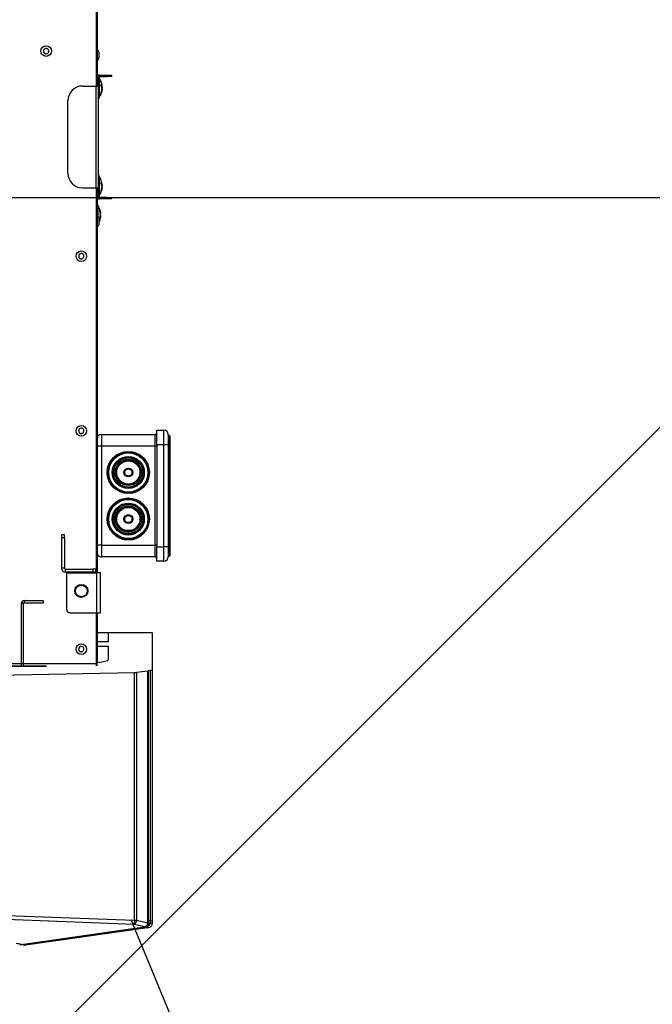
# Model space of a CAD drawing. Header units: millimetres. Extents: x -604189 to 881711, y -381903 to -7297.
# Tile 984 of 1056: x -545579 to -545145, y -161007 to -160330. Entities that reach past the tile are written whole.
import ezdxf

# ---------------------------------------------------------------- set-up
doc = ezdxf.new("R2010")
doc.units = ezdxf.units.MM
doc.header["$LTSCALE"] = 100
doc.linetypes.add('ACAD_ISO04W100', pattern=[30.5, 24, -3, 0.5, -3])
doc.layers.get('Defpoints').update_dxf_attribs({"color": 30})
for name, color, linetype in [('Flowair', 1, 'Continuous'), ('Flowair_opisy', 1, 'Continuous'), ('OPIS', 7, 'Continuous')]:
    doc.layers.add(name, color=color, linetype=linetype)
doc.layers.add('strop osie', color=80, linetype='ACAD_ISO04W100', lineweight=5)
doc.styles.get("Standard").update_dxf_attribs({"font": 'romans.shx', "width": 0.5})
doc.dimstyles.new('1 50', dxfattribs={"dimtxt": 150, "dimasz": 80, "dimexe": 1, "dimexo": 1, "dimgap": 20, "dimtad": 1, "dimdec": 0, "dimlfac": 0.1, "dimtxsty": 'Standard', "dimblk": 'ARCHTICK', "dimcen": 200, "dimclrd": 2, "dimadec": 1, "dimazin": 0, "dimtfac": 1, "dimtdec": 0, "dimtmove": 0, "dimatfit": 3, "dimldrblk": 'ARCHTICK', "dimfxl": 120, "dimfxlon": 1, "dimtfill": 1, "dimarcsym": 0})

# ---------------------------------------------------------------- blocks, each defined once
blk = doc.blocks.new('_ArchTick')
at = {"layer": 'strop osie', "color": 0, "const_width": 0.15}
blk.add_lwpolyline([(-0.5, -0.5), (0.5, 0.5)], dxfattribs=at)
blk = doc.blocks.new('*D3270')
at = {"layer": 'Defpoints', "color": 0, "linetype": 'ByBlock', "lineweight": 5, "transparency": 16777216}
for p in [(-536398.94, -160500.31), (-535687.5, -160500.31), (-551668.94, -168350.3)]:
    blk.add_point(p, dxfattribs=at)
at = {"layer": 'OPIS', "color": 0, "linetype": 'Continuous', "lineweight": -2, "transparency": 16777216}
for p, q in [((-535747.5, -160500.31), (-535686.5, -160500.31)), ((-535747.5, -168350.3), (-535686.5, -168350.3))]:
    blk.add_line(p, q, dxfattribs=at)
at = {"layer": 'OPIS', "color": 2, "lineweight": -2, "transparency": 16777216}
blk.add_line((-535687.5, -168350.3), (-535687.5, -160500.31), dxfattribs=at)
at = {"layer": 'OPIS', "color": 2, "linetype": 'ByBlock', "lineweight": -2, "transparency": 16777216, "xscale": 80, "yscale": 80, "zscale": 80}
for p, rotation in [((-535687.5, -160500.31), 90), ((-535687.5, -168350.3), 270)]:
    blk.add_blockref('_ArchTick', p, dxfattribs=dict(at, rotation=rotation))
at = {"layer": 'OPIS', "color": 0, "linetype": 'ByBlock', "lineweight": 13, "transparency": 16777216, "insert": (-535782.5, -164425.31), "char_height": 150, "attachment_point": 5, "rotation": 90, "bg_fill": 3, "box_fill_scale": 1.1, "bg_fill_color": 256, "bg_fill_true_color": 13158600, "bg_fill_transparency": 0}
blk.add_mtext('785', dxfattribs=at)
blk = doc.blocks.new('*D3281')
at = {"layer": 'Defpoints', "color": 0, "linetype": 'ByBlock', "lineweight": 5, "transparency": 16777216}
for p in [(-552118.94, -159745.28), (-535687.5, -164715.31), (-535410.16, -164715.31)]:
    blk.add_point(p, dxfattribs=at)
at = {"layer": 'OPIS', "color": 0, "linetype": 'Continuous', "lineweight": -2, "transparency": 16777216}
for p, q in [((-535470.16, -159745.28), (-535409.16, -159745.28)), ((-535470.16, -164715.31), (-535409.16, -164715.31))]:
    blk.add_line(p, q, dxfattribs=at)
at = {"layer": 'OPIS', "color": 2, "lineweight": -2, "transparency": 16777216}
blk.add_line((-535410.16, -159745.28), (-535410.16, -164715.31), dxfattribs=at)
at = {"layer": 'OPIS', "color": 2, "linetype": 'ByBlock', "lineweight": -2, "transparency": 16777216, "xscale": 80, "yscale": 80, "zscale": 80}
for p, rotation in [((-535410.16, -159745.28), 90), ((-535410.16, -164715.31), 270)]:
    blk.add_blockref('_ArchTick', p, dxfattribs=dict(at, rotation=rotation))
at = {"layer": 'OPIS', "color": 0, "linetype": 'ByBlock', "lineweight": 13, "transparency": 16777216, "insert": (-535505.16, -162230.3), "char_height": 150, "attachment_point": 5, "rotation": 90, "bg_fill": 3, "box_fill_scale": 1.1, "bg_fill_color": 256, "bg_fill_true_color": 13158600, "bg_fill_transparency": 0}
blk.add_mtext('497', dxfattribs=at)
blk = doc.blocks.new('*D3283')
at = {"layer": 'Defpoints', "color": 0, "linetype": 'ByBlock', "lineweight": 5, "transparency": 16777216}
for p in [(-549860.21, -159420.3), (-548544.07, -179490.3), (-536848.94, -179490.3)]:
    blk.add_point(p, dxfattribs=at)
at = {"layer": 'OPIS', "color": 0, "linetype": 'Continuous', "lineweight": -2, "transparency": 16777216}
for p, q in [((-548604.07, -159420.3), (-548543.07, -159420.3)), ((-548484.07, -179490.3), (-548545.07, -179490.3))]:
    blk.add_line(p, q, dxfattribs=at)
at = {"layer": 'OPIS', "color": 2, "lineweight": -2, "transparency": 16777216}
blk.add_line((-548544.07, -159420.3), (-548544.07, -179490.3), dxfattribs=at)
at = {"layer": 'OPIS', "color": 2, "linetype": 'ByBlock', "lineweight": -2, "transparency": 16777216, "xscale": 80, "yscale": 80, "zscale": 80}
for p, rotation in [((-548544.07, -159420.3), 90), ((-548544.07, -179490.3), 270)]:
    blk.add_blockref('_ArchTick', p, dxfattribs=dict(at, rotation=rotation))
at = {"layer": 'OPIS', "color": 0, "linetype": 'ByBlock', "lineweight": 13, "transparency": 16777216, "insert": (-548639.07, -169455.3), "char_height": 150, "attachment_point": 5, "rotation": 90, "bg_fill": 3, "box_fill_scale": 1.1, "bg_fill_color": 256, "bg_fill_true_color": 13158600, "bg_fill_transparency": 0}
blk.add_mtext('2007', dxfattribs=at)
blk = doc.blocks.new('*D3315')
at = {"layer": 'Defpoints', "color": 0, "linetype": 'ByBlock', "lineweight": 5, "transparency": 16777216}
for p in [(-551668.94, -159870.3), (-536848.94, -159870.3), (-536848.94, -160452.01)]:
    blk.add_point(p, dxfattribs=at)
at = {"layer": 'OPIS', "color": 0, "linetype": 'Continuous', "lineweight": -2, "transparency": 16777216}
for p, q in [((-551668.94, -160392.01), (-551668.94, -160453.01)), ((-536848.94, -160392.01), (-536848.94, -160453.01))]:
    blk.add_line(p, q, dxfattribs=at)
at = {"layer": 'OPIS', "color": 2, "lineweight": -2, "transparency": 16777216}
blk.add_line((-551668.94, -160452.01), (-536848.94, -160452.01), dxfattribs=at)
at = {"layer": 'OPIS', "color": 2, "linetype": 'ByBlock', "lineweight": -2, "transparency": 16777216, "xscale": 80, "yscale": 80, "zscale": 80, "rotation": 180}
blk.add_blockref('_ArchTick', (-551668.94, -160452.01), dxfattribs=at)
at = {"layer": 'OPIS', "color": 2, "linetype": 'ByBlock', "lineweight": -2, "transparency": 16777216, "xscale": 80, "yscale": 80, "zscale": 80}
blk.add_blockref('_ArchTick', (-536848.94, -160452.01), dxfattribs=at)
at = {"layer": 'OPIS', "color": 0, "linetype": 'ByBlock', "lineweight": 13, "transparency": 16777216, "insert": (-544258.94, -160357.01), "char_height": 150, "attachment_point": 5, "bg_fill": 3, "box_fill_scale": 1.1, "bg_fill_color": 256, "bg_fill_true_color": 13158600, "bg_fill_transparency": 0}
blk.add_mtext('1482', dxfattribs=at)
blk = doc.blocks.new('FB 100V z KM 10.2017')
at = {"layer": 'Flowair', "linetype": 'Continuous'}
for p, q in [((10274.67, 5056.98), (10274.67, 5059.48)), ((10279.67, 5059.48), (10274.67, 5059.48)), ((10276.17, 5060.98), (10279.67, 5060.98)), ((10276.42, 5061.23), (10276.42, 5060.98)), ((10281.5, 5061.23), (10276.42, 5061.23)), ((10276.67, 5061.48), (10281.36, 5061.48)), ((10279.67, 5060.98), (10279.67, 5059.48)), ((10279.67, 5060.98), (10314.67, 5060.98)), ((10279.67, 5059.48), (10279.67, 5056.98)), ((10314.67, 5059.48), (10279.67, 5059.48)), ((10281.38, 5061.47), (10281.36, 5061.48)), ((10281.36, 5061.48), (10283.74, 5061.48)), ((10281.41, 5061.46), (10281.38, 5061.47)), ((10281.43, 5061.43), (10281.41, 5061.46)), ((10281.46, 5061.4), (10281.43, 5061.43)), ((10281.47, 5061.37), (10281.46, 5061.4)), ((10281.49, 5061.32), (10281.47, 5061.37)), ((10281.49, 5061.28), (10281.49, 5061.32)), ((10281.5, 5061.23), (10281.49, 5061.28)), ((10281.5, 5060.98), (10281.5, 5061.23)), ((10283.74, 5061.23), (10281.5, 5061.23)), ((10283.74, 5061.48), (10283.74, 5061.23)), ((10283.74, 5061.48), (10310.6, 5061.48)), ((10283.74, 5061.23), (10283.74, 5060.98)), ((10310.6, 5061.23), (10283.74, 5061.23)), ((10310.6, 5061.48), (10310.6, 5061.23)), ((10310.6, 5061.48), (10312.99, 5061.48)), ((10310.6, 5060.98), (10310.6, 5061.23)), ((10312.85, 5061.23), (10310.6, 5061.23)), ((10312.86, 5061.32), (10312.85, 5061.28)), ((10312.85, 5061.28), (10312.85, 5061.23)), ((10312.85, 5061.23), (10312.85, 5060.98)), ((10317.92, 5061.23), (10312.85, 5061.23)), ((10312.87, 5061.37), (10312.86, 5061.32)), ((10312.89, 5061.4), (10312.87, 5061.37)), ((10312.91, 5061.43), (10312.89, 5061.4)), ((10312.93, 5061.46), (10312.91, 5061.43)), ((10312.96, 5061.47), (10312.93, 5061.46)), ((10312.99, 5061.48), (10312.96, 5061.47)), ((10312.99, 5061.48), (10317.67, 5061.48)), ((10314.67, 5060.98), (10314.67, 5059.48)), ((10314.67, 5060.98), (10318.17, 5060.98)), ((10314.67, 5056.98), (10314.67, 5059.48)), ((10319.67, 5059.48), (10314.67, 5059.48)), ((10317.92, 5060.98), (10317.92, 5061.23)), ((10319.67, 5059.48), (10319.67, 5056.98)), ((10279.67, 5056.98), (10274.67, 5056.98)), ((10280.17, 5056.48), (10276.17, 5056.48)), ((10276.17, 5037.98), (10276.17, 5056.48)), ((10279.67, 5056.98), (10314.67, 5056.98)), ((10280.17, 5056.98), (10280.17, 5056.48)), ((10280.17, 5056.48), (10280.17, 5037.98)), ((10314.17, 5056.48), (10280.17, 5056.48)), ((10314.17, 5056.98), (10314.17, 5056.48)), ((10318.17, 5056.48), (10314.17, 5056.48)), ((10314.17, 5037.98), (10314.17, 5056.48)), ((10319.67, 5056.98), (10314.67, 5056.98)), ((10318.17, 5056.48), (10318.17, 5037.98)), ((10344.17, 5040.38), (10344.17, 5055.29)), ((10344.24, 5055.38), (10357.06, 5055.38)), ((10357.06, 5055.38), (10443.28, 5055.38)), ((10443.28, 5054.83), (10443.28, 5055.38)), ((10444.13, 5055.38), (10444.17, 5055.38)), ((10357.35, 5054.06), (10357.14, 5054.83)), ((10443.28, 5054.83), (10357.14, 5054.83)), ((10443.28, 5054.18), (10357.4, 5054.18)), ((10357.47, 5053.97), (10357.92, 5050.08)), ((10443.28, 5053.97), (10357.47, 5053.97)), ((10443.04, 5050.08), (10443.96, 5053.92)), ((10443.28, 5054.83), (10443.28, 5054.18)), ((10443.28, 5054.18), (10443.28, 5053.97)), ((10443.96, 5053.92), (10443.95, 5053.92)), ((10444.13, 5054.63), (10444.09, 5054.63)), ((10445.32, 5052.79), (10444.46, 5049.21)), ((10445.09, 5053.81), (10445.2, 5053.82)), ((10445.13, 5053.57), (10445.09, 5053.81)), ((10445.13, 5053.57), (10445.23, 5053.58)), ((10445.15, 5053.37), (10445.13, 5053.57)), ((10445.2, 5053.82), (10445.31, 5053.84)), ((10445.23, 5053.58), (10445.34, 5053.6)), ((10445.31, 5053.84), (10445.41, 5053.87)), ((10445.34, 5052.84), (10445.32, 5052.79)), ((10445.34, 5052.81), (10445.32, 5052.76)), ((10445.32, 5052.76), (10445.32, 5052.79)), ((10451.33, 5010.44), (10445.32, 5052.76)), ((10445.34, 5053.6), (10445.44, 5053.63)), ((10445.34, 5052.86), (10445.34, 5052.84)), ((10445.34, 5052.83), (10445.34, 5052.81)), ((10451.35, 5010.51), (10445.34, 5052.83)), ((10445.41, 5053.87), (10445.5, 5053.91)), ((10445.44, 5053.63), (10445.53, 5053.66)), ((10445.5, 5053.91), (10445.57, 5053.95)), ((10445.53, 5053.66), (10445.6, 5053.7)), ((10445.57, 5053.95), (10445.62, 5054)), ((10445.6, 5053.7), (10445.66, 5053.75)), ((10445.62, 5054), (10445.65, 5054.04)), ((10445.65, 5054.04), (10445.66, 5054.09)), ((10445.66, 5054.09), (10445.69, 5053.84)), ((10445.66, 5053.75), (10445.68, 5053.79)), ((10445.68, 5053.79), (10445.69, 5053.84)), ((10445.69, 5053.84), (10451.64, 5011.94)), ((10357.92, 5050.08), (10443.04, 5050.08)), ((10443.04, 5049.38), (10357.96, 5049.38)), ((10358.84, 5000.95), (10357.96, 5049.38)), ((10441.24, 5000.95), (10443.04, 5049.38)), ((10444.46, 5049.21), (10442.66, 5000.78)), ((10443.04, 5049.38), (10443.04, 5050.08)), ((10152.6, 5041.48), (10153.1, 5041.48)), ((10152.6, 5039.98), (10152.6, 5041.48)), ((10153.1, 5041.48), (10153.1, 5039.98)), ((10194.65, 5041.48), (10195.15, 5041.48)), ((10194.65, 5039.98), (10194.65, 5041.48)), ((10195.15, 5041.48), (10195.15, 5039.98)), ((10153.1, 5039.98), (10152.6, 5039.98)), ((10152.6, 5037.28), (10152.6, 5039.98)), ((10153.1, 5037.28), (10153.1, 5039.98)), ((10155.29, 5037.92), (10155.84, 5038.09)), ((10156.56, 5038.15), (10155.95, 5037.89)), ((10156.5, 5038.2), (10156.18, 5038.15)), ((10156.56, 5038.16), (10156.84, 5038.2)), ((10156.6, 5037.99), (10156.56, 5038.15)), ((10156.6, 5038), (10156.57, 5038.15)), ((10156.82, 5038.15), (10156.58, 5038.1)), ((10156.84, 5038.2), (10157.01, 5038.15)), ((10156.95, 5038.2), (10156.85, 5038.18)), ((10157.44, 5038.1), (10156.95, 5038.2)), ((10157.07, 5038.2), (10157.45, 5038.14)), ((10157.48, 5038.17), (10157.48, 5038.16)), ((10190.28, 5038.15), (10189.59, 5037.89)), ((10190.22, 5038.2), (10189.98, 5038.16)), ((10190.26, 5038.15), (10190.59, 5038.2)), ((10190.31, 5038.03), (10190.28, 5038.15)), ((10190.31, 5038.03), (10190.28, 5038.15)), ((10190.57, 5038.15), (10190.3, 5038.09)), ((10191.17, 5038.13), (10190.76, 5038.2)), ((10191.18, 5038.15), (10190.83, 5038.2)), ((10191.19, 5038.16), (10191.19, 5038.17)), ((10191.2, 5038.16), (10191.2, 5038.17)), ((10191.21, 5038.17), (10191.21, 5038.17)), ((10191.75, 5038.13), (10191.51, 5038.17)), ((10195.15, 5039.98), (10194.65, 5039.98)), ((10194.65, 5039.98), (10194.65, 5037.28)), ((10195.15, 5039.98), (10195.15, 5037.28)), ((10347.38, 5040.38), (10344.17, 5040.38)), ((10344.17, 5036.48), (10344.17, 5040.38)), ((10347.38, 5040.38), (10347.38, 5036.48)), ((10353.46, 5040.38), (10349.02, 5040.38)), ((10349.02, 5040.38), (10349.02, 5036.48)), ((9965.87, 5036.23), (10156.37, 5036.23)), ((9968.85, 5036.48), (10153.4, 5036.48)), ((10143.95, 5036.68), (10143.95, 5036.48)), ((10147.6, 5036.68), (10143.95, 5036.68)), ((10146.03, 5037.23), (10145.88, 5037.23)), ((10147.6, 5036.48), (10147.6, 5036.68)), ((10153.1, 5037.28), (10152.6, 5037.28)), ((10153.4, 5036.98), (10153.4, 5036.48)), ((10156.37, 5036.98), (10153.4, 5036.98)), ((10156.37, 5036.48), (10153.4, 5036.48)), ((10153.51, 5037.2), (10153.51, 5037)), ((10160.15, 5037.2), (10153.51, 5037.2)), ((10153.51, 5037), (10160.51, 5037)), ((10153.54, 5037.23), (10160.13, 5037.23)), ((10153.77, 5037.23), (10160.25, 5037.23)), ((10156.44, 5037.92), (10155.86, 5037.92)), ((10156.37, 5036.18), (10156.37, 5036.98)), ((10191.37, 5036.98), (10156.37, 5036.98)), ((10191.37, 5036.18), (10156.37, 5036.18)), ((10156.37, 5031.48), (10156.37, 5036.18)), ((10158.79, 5037.9), (10158.38, 5037.98)), ((10158.91, 5037.92), (10158.61, 5037.92)), ((10160.13, 5037.23), (10160.49, 5037.23)), ((10160.51, 5037.2), (10160.15, 5037.2)), ((10160.51, 5037), (10160.51, 5037.2)), ((10187.24, 5037.2), (10187.24, 5037)), ((10193.79, 5037.2), (10187.24, 5037.2)), ((10187.24, 5037), (10194.24, 5037)), ((10187.26, 5037.23), (10193.76, 5037.23)), ((10187.49, 5037.23), (10193.98, 5037.23)), ((10190.07, 5037.92), (10189.5, 5037.92)), ((10191.37, 5036.18), (10191.37, 5036.98)), ((10194.35, 5036.98), (10191.37, 5036.98)), ((10194.35, 5036.48), (10191.37, 5036.48)), ((10191.37, 5036.23), (10323.67, 5036.23)), ((10191.37, 5031.48), (10191.37, 5036.18)), ((10191.8, 5037.92), (10191.98, 5037.92)), ((10192.48, 5037.9), (10191.93, 5038.01)), ((10192.6, 5037.92), (10192.27, 5037.92)), ((10193.76, 5037.23), (10194.21, 5037.23)), ((10194.24, 5037.2), (10193.79, 5037.2)), ((10194.24, 5037), (10194.24, 5037.2)), ((10194.35, 5036.98), (10194.35, 5036.48)), ((10194.35, 5036.48), (10323.67, 5036.48)), ((10194.65, 5037.28), (10195.15, 5037.28)), ((10197.22, 5036.7), (10197.22, 5036.5)), ((10201.09, 5036.7), (10197.22, 5036.7)), ((10197.22, 5036.5), (10201.05, 5036.5)), ((10197.25, 5036.73), (10201.12, 5036.73)), ((10197.48, 5036.73), (10201.13, 5036.73)), ((10199.24, 5037.42), (10198.89, 5037.42)), ((10199.55, 5037.5), (10199.01, 5037.39)), ((10200.26, 5037.66), (10200.27, 5037.66)), ((10200.85, 5037.7), (10201.18, 5037.65)), ((10201.2, 5037.58), (10200.87, 5037.65)), ((10201.05, 5036.68), (10201.05, 5036.48)), ((10201.07, 5036.68), (10201.05, 5036.68)), ((10204.7, 5036.68), (10201.07, 5036.68)), ((10201.18, 5037.66), (10201.15, 5037.55)), ((10201.19, 5037.65), (10201.16, 5037.55)), ((10201.92, 5037.4), (10201.19, 5037.65)), ((10201.45, 5037.67), (10201.25, 5037.7)), ((10202.03, 5037.42), (10201.46, 5037.42)), ((10204.7, 5036.48), (10204.7, 5036.68)), ((10276.17, 5037.98), (10280.17, 5037.98)), ((10280.17, 5037.98), (10280.17, 5036.48)), ((10280.17, 5037.98), (10314.17, 5037.98)), ((10314.17, 5037.98), (10314.17, 5036.48)), ((10314.17, 5037.98), (10318.17, 5037.98)), ((10316.95, 5036.5), (10317, 5036.5)), ((10317, 5036.5), (10317, 5036.51)), ((10323.37, 5036.08), (10322.37, 5036.08)), ((10322.37, 5036.08), (10322.37, 5035.08)), ((10322.37, 5035.08), (10323.37, 5035.08)), ((10322.37, 5025.58), (10322.37, 5035.08)), ((10323.37, 5035.08), (10323.37, 5036.08)), ((10323.37, 5036.08), (10323.67, 5036.08)), ((10323.37, 5025.58), (10323.37, 5035.08)), ((10323.67, 5037.63), (10323.67, 5036.33)), ((10337.37, 5037.63), (10323.67, 5037.63)), ((10323.67, 5036.33), (10337.37, 5036.33)), ((10323.67, 5036.33), (10323.67, 5036.08)), ((10323.67, 5026.08), (10323.67, 5036.08)), ((10337.37, 5036.33), (10337.37, 5037.63)), ((10337.37, 5036.48), (10354.87, 5036.48)), ((10337.37, 5027.08), (10337.37, 5036.33)), ((10337.37, 5036.23), (10354.87, 5036.23)), ((10354.87, 5036.48), (10354.87, 5036.23)), ((10354.87, 5036.23), (10355.6, 5036.23)), ((10354.87, 4893.98), (10354.87, 5036.23)), ((10355.17, 5036.48), (10355.17, 5036.23)), ((10355.17, 5036.48), (10355.55, 5036.48)), ((10186.37, 5026.48), (10161.37, 5026.48)), ((10310.57, 5025.28), (10310.57, 5024.28)), ((10311.57, 5025.28), (10310.57, 5025.28)), ((10311.57, 5024.28), (10311.57, 5025.28)), ((10311.57, 5025.28), (10322.07, 5025.28)), ((10322.07, 5025.28), (10322.07, 5024.28)), ((10322.37, 5025.58), (10323.37, 5025.58)), ((10323.67, 5026.08), (10323.37, 5026.08)), ((10336.37, 5026.08), (10323.67, 5026.08)), ((10310.57, 5024.28), (10311.57, 5024.28)), ((10311.57, 5024.28), (10322.07, 5024.28)), ((10333.17, 5011.53), (10333.17, 5017.98)), ((10333.17, 5017.98), (10333.92, 5017.98)), ((10333.92, 5011.53), (10333.92, 5017.98)), ((10355.76, 5018.98), (10355.6, 5018.98)), ((10355.67, 5011.23), (10355.67, 5018.98)), ((10355.76, 4890.98), (10355.76, 5018.98)), ((10355.76, 5017.49), (10355.67, 5017.43)), ((10333.92, 5011.53), (10333.17, 5011.53)), ((10334.22, 5011.23), (10334.22, 5010.48)), ((10355.76, 5011.23), (10334.22, 5011.23)), ((10355.67, 5012.05), (10355.76, 5011.98)), ((10355.76, 5011.33), (10355.67, 5011.33)), ((10451.19, 5011.68), (10451.3, 5011.7)), ((10451.3, 5011.7), (10451.4, 5011.73)), ((10451.4, 5011.73), (10451.48, 5011.77)), ((10451.48, 5011.77), (10451.56, 5011.81)), ((10451.56, 5011.81), (10451.61, 5011.85)), ((10451.61, 5011.85), (10451.64, 5011.9)), ((10451.64, 5011.9), (10451.64, 5011.94)), ((10355.76, 5010.48), (10334.22, 5010.48)), ((10355.67, 4893.98), (10355.67, 5010.48)), ((10451.35, 5010.48), (10451.33, 5010.44)), ((10451.35, 5010.51), (10451.35, 5010.48))]:
    blk.add_line(p, q, dxfattribs=at)
for centre, radius in [((10289.17, 5047.23), 7.25), ((10289.17, 5047.23), 7), ((10289.17, 5047.23), 6.75), ((10289.17, 5047.23), 5.5), ((10289.17, 5047.23), 5.25), ((10289.17, 5047.23), 5), ((10289.17, 5047.23), 4.5), ((10305.17, 5047.23), 7.25), ((10305.17, 5047.23), 7), ((10305.17, 5047.23), 6.75), ((10305.17, 5047.23), 5.5), ((10305.17, 5047.23), 5.25), ((10305.17, 5047.23), 5), ((10305.17, 5047.23), 4.5), ((10289.17, 5047.23), 4.25), ((10289.17, 5047.23), 4), ((10289.17, 5047.23), 1.5), ((10289.17, 5047.23), 1.25), ((10305.17, 5047.23), 4.25), ((10305.17, 5047.23), 4), ((10305.17, 5047.23), 1.5), ((10305.17, 5047.23), 1.25), ((10214.87, 5031.08), 1.83), ((10274.87, 5031.08), 1.82), ((10329.87, 5031.08), 2.25), ((10329.87, 5031.08), 2), ((10349.87, 5031.08), 1.83), ((10144.37, 5018.98), 1.83)]:
    blk.add_circle(centre, radius, dxfattribs=at)
for centre, radius, start, end in [((10276.17, 5059.48), 1.5, 90, 180), ((10276.67, 5061.23), 0.25, 90, 180), ((10317.67, 5061.23), 0.25, 0, 90), ((10318.17, 5059.48), 1.5, 0, 90), ((10275.67, 5056.48), 0.5, 0, 90), ((10318.67, 5056.48), 0.5, 90, 180), ((10446.59, 5054.88), 2.51, 168.6447, 185.8236), ((10446.54, 5054.88), 2.42, 168.2299, 186.0255), ((10443.28, 5053.13), 1.7, 61.6879, 90.115), ((10444.73, 5053.91), 0.783, 163.3327, 179.0071), ((10444.72, 5053.91), 0.76, 162.9486, 179.1144), ((10443.39, 5053.3), 1.5, 21.5368, 62.2287), ((10442.88, 5048.22), 1.87, 32.2799, 85.1478), ((10443.02, 5042.98), 6.39, 76.9942, 89.84), ((10145.77, 5034.68), 2.7, 109.4967, 132.4393), ((10145.77, 5034.68), 2.7, 47.5607, 70.5218), ((10153.4, 5037.28), 0.8, 180, 270), ((10153.4, 5037.28), 0.3, 180, 270), ((10153.54, 5037.2), 0.025, 90, 180), ((10153.54, 5037), 0.025, 180, 270), ((10153.75, 5037.25), 0.025, 270, 318.0312), ((10160.27, 5037.25), 0.025, 221.9688, 270), ((10160.49, 5037.2), 0.025, 0, 90), ((10160.49, 5037), 0.025, 270, 0), ((10187.26, 5037.2), 0.025, 90, 180), ((10187.26, 5037), 0.025, 180, 270), ((10187.47, 5037.25), 0.025, 270, 318.0312), ((10194, 5037.25), 0.025, 221.9688, 270), ((10194.21, 5037.2), 0.025, 0, 90), ((10194.21, 5037), 0.025, 270, 0), ((10194.35, 5037.28), 0.3, 270, 0), ((10194.35, 5037.28), 0.8, 270, 0), ((10197.25, 5036.7), 0.025, 90, 180), ((10197.25, 5036.5), 0.025, 180, 270), ((10197.46, 5036.75), 0.025, 270, 318.0312), ((10277.67, 5037.98), 1.5, 180, 270), ((10316.67, 5037.98), 1.5, 270, 0), ((10316.97, 5036.5), 0.025, 270, 0), ((10161.37, 5031.48), 5, 180, 270), ((10186.37, 5031.48), 5, 270, 0), ((10322.07, 5025.58), 1.3, 270, 0), ((10322.07, 5025.58), 0.3, 270, 0), ((10336.37, 5027.08), 1, 270, 0), ((10334.22, 5011.53), 1.05, 180, 270), ((10334.22, 5011.53), 0.3, 180, 270)]:
    blk.add_arc(centre, radius, start, end, dxfattribs=at)
for centre, major_axis, ratio, start_param, end_param in [((10344.24, 5054.38), (0, 1), 0.164425, 0, 0.427079), ((10357.06, 5054.88), (0, 0.5), 0.164425, 4.623023, 6.283185), ((10357.4, 5053.68), (0, 0.5), 0.164425, 5.325838, 6.990663), ((10357.72, 5049.21), (0, 1.5), 0.164425, 4.821935, 5.325838), ((10353.46, 5033.88), (0, 6.5), 0.164425, 5.123906, 6.283185), ((10452.4, 5007.98), (0, 4), 0.337962, 0.907703, 1.396263)]:
    blk.add_ellipse(centre, major_axis=major_axis, ratio=ratio, start_param=start_param, end_param=end_param, dxfattribs=at)
for points, knots in [([(10443.28, 5055.38), (10443.35, 5055.38), (10443.54, 5055.38), (10443.83, 5055.38), (10444.04, 5055.38), (10444.13, 5055.38)], [0, 0, 0, 0, 0.243333, 0.693784, 1, 1, 1, 1]), ([(10444.17, 5055.38), (10444.19, 5055.38), (10444.37, 5055.37), (10444.73, 5055.3), (10445.18, 5055.03), (10445.53, 5054.61), (10445.61, 5054.26), (10445.66, 5054.09)], [0, 0, 0, 0, 0.029477, 0.249477, 0.491044, 0.747958, 1, 1, 1, 1]), ([(10443.98, 5054.13), (10443.92, 5054.14), (10443.69, 5054.16), (10443.46, 5054.16), (10443.28, 5054.16)], [0, 0, 0, 0, 0.244284, 1, 1, 1, 1]), ([(10443.95, 5053.92), (10443.91, 5053.92), (10443.75, 5053.94), (10443.52, 5053.96), (10443.34, 5053.97), (10443.28, 5053.97)], [0, 0, 0, 0, 0.16229, 0.743564, 1, 1, 1, 1]), ([(10445.32, 5052.79), (10445.31, 5052.83), (10445.26, 5053.01), (10445.12, 5053.29), (10444.83, 5053.59), (10444.44, 5053.83), (10444.12, 5053.89), (10443.96, 5053.92)], [0, 0, 0, 0, 0.072299, 0.309024, 0.528494, 0.745982, 1, 1, 1, 1]), ([(10443.99, 5054.13), (10443.99, 5054.13), (10443.98, 5054.13), (10443.98, 5054.13), (10443.98, 5054.13)], [0, 0, 0, 0, 0.699501, 1, 1, 1, 1]), ([(10445.32, 5052.86), (10445.31, 5052.95), (10445.28, 5053.18), (10445.1, 5053.52), (10444.78, 5053.86), (10444.4, 5054.08), (10444.11, 5054.11), (10443.99, 5054.12)], [0, 0, 0, 0, 0.128812, 0.358254, 0.580727, 0.819216, 1, 1, 1, 1]), ([(10445.09, 5053.81), (10445.07, 5053.92), (10445.01, 5054.14), (10444.79, 5054.41), (10444.49, 5054.58), (10444.26, 5054.63), (10444.15, 5054.63), (10444.13, 5054.63)], [0, 0, 0, 0, 0.257447, 0.515601, 0.75443, 0.970872, 1, 1, 1, 1]), ([(10445.34, 5052.83), (10445.34, 5052.84), (10445.34, 5052.85), (10445.34, 5052.86), (10445.34, 5052.86)], [0, 0, 0, 0, 0.699686, 1, 1, 1, 1]), ([(10156.18, 5038.16), (10156.16, 5038.16), (10155.79, 5038.13), (10155.17, 5037.97), (10154.34, 5037.7), (10153.94, 5037.38), (10153.76, 5037.23)], [0, 0, 0, 0, 0.016701, 0.420704, 0.732998, 1, 1, 1, 1]), ([(10155.86, 5037.92), (10155.96, 5037.99), (10156.17, 5038.12), (10156.39, 5038.17), (10156.5, 5038.2)], [0, 0, 0, 0, 0.499903, 1, 1, 1, 1]), ([(10157.18, 5038.2), (10157.06, 5038.17), (10156.82, 5038.12), (10156.57, 5037.99), (10156.44, 5037.92)], [0, 0, 0, 0, 0.500091, 1, 1, 1, 1]), ([(10156.54, 5038.16), (10156.53, 5038.17), (10156.51, 5038.18), (10156.49, 5038.19), (10156.48, 5038.2)], [0, 0, 0, 0, 0.303937, 1, 1, 1, 1]), ([(10156.56, 5038.16), (10156.56, 5038.17), (10156.54, 5038.18), (10156.52, 5038.19), (10156.5, 5038.2)], [0, 0, 0, 0, 0.303799, 1, 1, 1, 1]), ([(10156.56, 5038.15), (10156.57, 5038.15), (10156.57, 5038.15), (10156.57, 5038.15), (10156.57, 5038.16), (10156.56, 5038.16), (10156.56, 5038.16)], [0, 0, 0, 0, 0.278923, 0.556158, 0.940289, 1, 1, 1, 1]), ([(10156.82, 5038.15), (10156.83, 5038.15), (10156.83, 5038.15), (10156.84, 5038.15), (10156.85, 5038.16), (10156.86, 5038.16), (10156.86, 5038.16)], [0, 0, 0, 0, 0.278629, 0.556443, 0.940303, 1, 1, 1, 1]), ([(10156.86, 5038.16), (10156.86, 5038.17), (10156.85, 5038.18), (10156.84, 5038.19), (10156.84, 5038.2)], [0, 0, 0, 0, 0.303637, 1, 1, 1, 1]), ([(10156.86, 5038.16), (10156.86, 5038.16), (10156.87, 5038.15), (10156.88, 5038.15), (10156.88, 5038.15), (10156.89, 5038.15), (10156.89, 5038.15)], [0, 0, 0, 0, 0.376153, 0.671518, 0.925721, 1, 1, 1, 1]), ([(10158.61, 5037.92), (10158.38, 5037.99), (10157.9, 5038.12), (10157.42, 5038.17), (10157.18, 5038.2)], [0, 0, 0, 0, 0.499903, 1, 1, 1, 1]), ([(10157.53, 5038.2), (10157.51, 5038.19), (10157.49, 5038.18), (10157.47, 5038.17), (10157.46, 5038.17)], [0, 0, 0, 0, 0.663673, 1, 1, 1, 1]), ([(10157.53, 5038.2), (10157.76, 5038.17), (10158.23, 5038.12), (10158.68, 5037.99), (10158.91, 5037.92)], [0, 0, 0, 0, 0.499542, 1, 1, 1, 1]), ([(10160.26, 5037.23), (10160.01, 5037.41), (10159.48, 5037.81), (10158.62, 5038.04), (10158.07, 5038.12), (10157.86, 5038.15)], [0, 0, 0, 0, 0.350881, 0.761481, 1, 1, 1, 1]), ([(10189.98, 5038.17), (10189.94, 5038.16), (10189.54, 5038.13), (10188.89, 5037.97), (10188.06, 5037.7), (10187.67, 5037.38), (10187.49, 5037.23)], [0, 0, 0, 0, 0.044893, 0.437309, 0.740652, 1, 1, 1, 1]), ([(10189.5, 5037.92), (10189.61, 5037.99), (10189.84, 5038.12), (10190.1, 5038.17), (10190.22, 5038.2)], [0, 0, 0, 0, 0.499897, 1, 1, 1, 1]), ([(10190.88, 5038.2), (10190.75, 5038.17), (10190.48, 5038.12), (10190.2, 5037.99), (10190.07, 5037.92)], [0, 0, 0, 0, 0.500098, 1, 1, 1, 1]), ([(10190.28, 5038.16), (10190.27, 5038.17), (10190.25, 5038.18), (10190.23, 5038.19), (10190.22, 5038.2)], [0, 0, 0, 0, 0.303956, 1, 1, 1, 1]), ([(10190.28, 5038.15), (10190.28, 5038.15), (10190.28, 5038.15), (10190.29, 5038.15), (10190.28, 5038.16), (10190.28, 5038.16), (10190.28, 5038.16)], [0, 0, 0, 0, 0.278159, 0.555883, 0.940169, 1, 1, 1, 1]), ([(10190.57, 5038.15), (10190.57, 5038.15), (10190.58, 5038.15), (10190.59, 5038.15), (10190.6, 5038.16), (10190.61, 5038.16), (10190.61, 5038.16)], [0, 0, 0, 0, 0.278346, 0.556066, 0.940052, 1, 1, 1, 1]), ([(10190.61, 5038.16), (10190.61, 5038.17), (10190.6, 5038.18), (10190.59, 5038.19), (10190.59, 5038.2)], [0, 0, 0, 0, 0.303552, 1, 1, 1, 1]), ([(10190.61, 5038.16), (10190.61, 5038.16), (10190.62, 5038.15), (10190.63, 5038.15), (10190.64, 5038.15), (10190.64, 5038.15), (10190.64, 5038.15)], [0, 0, 0, 0, 0.376002, 0.67176, 0.925714, 1, 1, 1, 1]), ([(10192.27, 5037.92), (10192.04, 5037.99), (10191.58, 5038.12), (10191.11, 5038.17), (10190.88, 5038.2)], [0, 0, 0, 0, 0.499907, 1, 1, 1, 1]), ([(10191.26, 5038.2), (10191.24, 5038.19), (10191.22, 5038.18), (10191.2, 5038.17), (10191.19, 5038.17)], [0, 0, 0, 0, 0.663655, 1, 1, 1, 1]), ([(10191.19, 5038.17), (10191.19, 5038.16), (10191.19, 5038.16), (10191.2, 5038.15), (10191.21, 5038.15), (10191.21, 5038.15)], [0, 0, 0, 0, 0.374446, 0.75197, 1, 1, 1, 1]), ([(10191.26, 5038.2), (10191.49, 5038.17), (10191.94, 5038.12), (10192.38, 5037.99), (10192.6, 5037.92)], [0, 0, 0, 0, 0.499549, 1, 1, 1, 1]), ([(10193.99, 5037.23), (10193.74, 5037.41), (10193.21, 5037.81), (10192.48, 5038.01), (10192.05, 5038.08), (10191.98, 5038.09)], [0, 0, 0, 0, 0.413197, 0.896713, 1, 1, 1, 1]), ([(10145.77, 5037.23), (10145.67, 5037.23), (10145.47, 5037.23), (10145.19, 5037.23), (10144.99, 5037.23), (10144.87, 5037.23), (10144.87, 5037.23), (10144.87, 5037.23)], [0, 0, 0, 0, 0.21494, 0.429889, 0.644833, 0.859787, 1, 1, 1, 1]), ([(10146.67, 5037.23), (10146.68, 5037.23), (10146.69, 5037.23), (10146.6, 5037.23), (10146.43, 5037.23), (10146.17, 5037.23), (10145.94, 5037.23), (10145.8, 5037.23), (10145.77, 5037.23)], [0, 0, 0, 0, 0.07435, 0.28895, 0.503558, 0.718142, 0.932746, 1, 1, 1, 1]), ([(10199.42, 5037.57), (10199.21, 5037.53), (10198.74, 5037.44), (10198.05, 5037.2), (10197.66, 5036.88), (10197.47, 5036.73)], [0, 0, 0, 0, 0.290941, 0.67319, 1, 1, 1, 1]), ([(10198.89, 5037.42), (10199.11, 5037.49), (10199.53, 5037.62), (10199.98, 5037.67), (10200.2, 5037.7)], [0, 0, 0, 0, 0.499902, 1, 1, 1, 1]), ([(10200.6, 5037.7), (10200.37, 5037.67), (10199.91, 5037.62), (10199.46, 5037.49), (10199.24, 5037.42)], [0, 0, 0, 0, 0.500095, 1, 1, 1, 1]), ([(10200.01, 5037.67), (10199.96, 5037.67), (10199.84, 5037.66), (10199.72, 5037.63), (10199.66, 5037.62)], [0, 0, 0, 0, 0.477447, 1, 1, 1, 1]), ([(10200.26, 5037.66), (10200.26, 5037.67), (10200.24, 5037.68), (10200.22, 5037.69), (10200.2, 5037.7)], [0, 0, 0, 0, 0.303819, 1, 1, 1, 1]), ([(10201.46, 5037.42), (10201.32, 5037.49), (10201.03, 5037.62), (10200.74, 5037.67), (10200.6, 5037.7)], [0, 0, 0, 0, 0.499904, 1, 1, 1, 1]), ([(10200.83, 5037.66), (10200.83, 5037.67), (10200.84, 5037.68), (10200.84, 5037.69), (10200.85, 5037.7)], [0, 0, 0, 0, 0.303764, 1, 1, 1, 1]), ([(10200.83, 5037.66), (10200.84, 5037.66), (10200.84, 5037.65), (10200.86, 5037.65), (10200.86, 5037.65), (10200.87, 5037.65), (10200.87, 5037.65)], [0, 0, 0, 0, 0.376365, 0.671718, 0.925884, 1, 1, 1, 1]), ([(10201.97, 5037.21), (10201.88, 5037.18), (10201.59, 5037.09), (10201.29, 5036.9), (10201.11, 5036.72), (10201.07, 5036.68)], [0, 0, 0, 0, 0.276641, 0.856898, 1, 1, 1, 1]), ([(10201.25, 5037.7), (10201.24, 5037.69), (10201.21, 5037.68), (10201.19, 5037.67), (10201.18, 5037.67)], [0, 0, 0, 0, 0.663519, 1, 1, 1, 1]), ([(10201.18, 5037.67), (10201.18, 5037.66), (10201.18, 5037.66), (10201.18, 5037.65), (10201.19, 5037.65), (10201.19, 5037.65)], [0, 0, 0, 0, 0.374682, 0.752263, 1, 1, 1, 1]), ([(10201.25, 5037.7), (10201.39, 5037.67), (10201.66, 5037.62), (10201.9, 5037.49), (10202.03, 5037.42)], [0, 0, 0, 0, 0.499548, 1, 1, 1, 1]), ([(10203.22, 5037.23), (10203.22, 5037.23), (10202.92, 5037.43), (10202.29, 5037.53), (10201.69, 5037.63), (10201.45, 5037.68)], [0, 0, 0, 0, 0.005421, 0.590174, 1, 1, 1, 1]), ([(10203.02, 5037.23), (10202.91, 5037.23), (10202.71, 5037.23), (10202.41, 5037.23), (10202.17, 5037.23), (10202.02, 5037.23), (10201.95, 5037.23), (10201.96, 5037.23), (10201.97, 5037.23)], [0, 0, 0, 0, 0.194869, 0.389736, 0.584605, 0.779476, 0.974342, 1, 1, 1, 1]), ([(10203.78, 5037.23), (10203.77, 5037.23), (10203.76, 5037.23), (10203.62, 5037.23), (10203.4, 5037.23), (10203.18, 5037.23), (10203.05, 5037.23), (10203.02, 5037.23)], [0, 0, 0, 0, 0.207672, 0.446803, 0.685932, 0.925064, 1, 1, 1, 1]), ([(10204.68, 5036.68), (10204.64, 5036.72), (10204.47, 5036.89), (10204.16, 5037.08), (10203.88, 5037.18), (10203.77, 5037.21)], [0, 0, 0, 0, 0.152747, 0.680879, 1, 1, 1, 1]), ([(10215.42, 5030.35), (10215.33, 5030.29), (10215.16, 5030.19), (10214.84, 5030.15), (10214.54, 5030.21), (10214.27, 5030.37), (10214.07, 5030.61), (10213.96, 5030.9), (10213.95, 5031.21), (10214.05, 5031.51), (10214.2, 5031.7), (10214.38, 5031.85), (10214.59, 5031.96), (10214.9, 5032.01), (10215.21, 5031.94), (10215.48, 5031.78), (10215.68, 5031.54), (10215.79, 5031.25), (10215.79, 5030.94), (10215.7, 5030.64), (10215.55, 5030.45), (10215.45, 5030.37), (10215.42, 5030.35)], [0, 0, 0, 0, 0.053686, 0.107373, 0.16106, 0.214745, 0.268431, 0.322117, 0.375804, 0.42949, 0.483177, 0.500001, 0.553687, 0.607371, 0.661058, 0.714745, 0.768431, 0.822118, 0.875804, 0.92949, 0.983176, 1, 1, 1, 1]), ([(10274.87, 5030.16), (10274.77, 5030.17), (10274.56, 5030.19), (10274.29, 5030.35), (10274.08, 5030.58), (10273.97, 5030.87), (10273.95, 5031.18), (10274.04, 5031.48), (10274.22, 5031.74), (10274.47, 5031.92), (10274.71, 5031.98), (10274.94, 5031.99), (10275.18, 5031.95), (10275.45, 5031.8), (10275.66, 5031.57), (10275.78, 5031.28), (10275.8, 5030.97), (10275.71, 5030.67), (10275.53, 5030.42), (10275.27, 5030.24), (10275.04, 5030.17), (10274.9, 5030.17), (10274.87, 5030.16)], [0, 0, 0, 0, 0.053686, 0.107372, 0.161058, 0.214745, 0.26843, 0.322117, 0.375803, 0.42949, 0.483175, 0.499999, 0.553686, 0.607372, 0.661058, 0.714744, 0.768431, 0.822117, 0.875803, 0.929489, 0.983175, 1, 1, 1, 1]), ([(10349.37, 5030.32), (10349.29, 5030.38), (10349.13, 5030.51), (10348.99, 5030.79), (10348.94, 5031.1), (10349, 5031.41), (10349.16, 5031.68), (10349.4, 5031.88), (10349.69, 5031.99), (10350.01, 5032), (10350.24, 5031.92), (10350.44, 5031.8), (10350.62, 5031.64), (10350.76, 5031.36), (10350.8, 5031.05), (10350.74, 5030.74), (10350.58, 5030.48), (10350.34, 5030.27), (10350.05, 5030.16), (10349.74, 5030.16), (10349.51, 5030.23), (10349.39, 5030.3), (10349.37, 5030.32)], [0, 0, 0, 0, 0.053686, 0.107372, 0.161059, 0.214745, 0.268431, 0.322117, 0.375804, 0.42949, 0.483176, 0.5, 0.553686, 0.607372, 0.661059, 0.714745, 0.768431, 0.822117, 0.875804, 0.92949, 0.983176, 1, 1, 1, 1]), ([(10145.25, 5018.74), (10145.22, 5018.64), (10145.14, 5018.45), (10144.92, 5018.23), (10144.64, 5018.09), (10144.33, 5018.05), (10144.03, 5018.11), (10143.76, 5018.28), (10143.56, 5018.52), (10143.46, 5018.81), (10143.46, 5019.05), (10143.51, 5019.29), (10143.61, 5019.5), (10143.83, 5019.73), (10144.1, 5019.87), (10144.41, 5019.91), (10144.72, 5019.84), (10144.99, 5019.68), (10145.18, 5019.43), (10145.29, 5019.14), (10145.29, 5018.9), (10145.26, 5018.77), (10145.25, 5018.74)], [0, 0, 0, 0, 0.053685, 0.107373, 0.161059, 0.214743, 0.26843, 0.322117, 0.375803, 0.429489, 0.483176, 0.5, 0.553685, 0.607373, 0.661059, 0.714743, 0.76843, 0.822117, 0.875803, 0.929489, 0.983176, 1, 1, 1, 1]), ([(10451.64, 5011.94), (10451.65, 5011.78), (10451.66, 5011.48), (10451.51, 5011.11), (10451.35, 5010.95), (10451.3, 5010.9)], [0, 0, 0, 0, 0.408261, 0.814484, 1, 1, 1, 1]), ([(10451.31, 5009.9), (10451.34, 5010.04), (10451.37, 5010.22), (10451.34, 5010.4), (10451.33, 5010.44)], [0, 0, 0, 0, 0.803185, 1, 1, 1, 1]), ([(10451.32, 5009.91), (10451.33, 5009.94), (10451.4, 5010.12), (10451.37, 5010.33), (10451.35, 5010.51)], [0, 0, 0, 0, 0.130369, 1, 1, 1, 1])]:
    blk.add_open_spline(points, degree=3, knots=knots, dxfattribs=at)

msp = doc.modelspace()

# ---------------------------------------------------------------- hatches: boundary and pattern name
at = {"layer": 'OPIS', "linetype": 'ByBlock', "lineweight": 9}
h = msp.add_hatch(dxfattribs=at)
h.set_pattern_fill('ANSI36', color=0, scale=150)
h.set_pattern_definition([(45, (-306927.96, 32475.8), (252.5697, 926.0889), [1190.625, -238.125, 0, -238.125])])
h.paths.add_polyline_path([(-556073.92, -159870.3), (-556073.92, -161086.41), (-553567.18, -161086.41), (-553567.18, -159870.3)], flags=17)
h.paths.add_polyline_path([(-552198.92, -159870.3), (-553567.18, -159870.3), (-553567.18, -161086.41), (-556073.92, -161086.41), (-556073.92, -159870.3), (-556159.64, -159870.3), (-558143.92, -159870.3), (-558143.92, -160550.3), (-558143.92, -166895.28), (-553898.92, -166895.28), (-553898.92, -166928.69), (-553798.92, -166928.69, -0.267949), (-553348.92, -166149.27), (-553348.92, -165917.81, -0.414214), (-553691.86, -165574.88, -1), (-553005.98, -165574.88, -0.414214), (-553348.92, -165917.81), (-553348.92, -166149.27, 0.267949), (-553798.92, -166928.69), (-553798.92, -166988.69), (-553898.92, -166988.69), (-553898.92, -167020.26), (-552798.92, -167020.26), (-552798.92, -166988.69), (-552898.92, -166988.69), (-552898.92, -166928.69), (-552798.92, -166928.69), (-552798.92, -166895.28), (-552198.92, -166895.28)])
h.paths.add_polyline_path([(-536848.94, -159870.3), (-551668.94, -159870.3), (-551668.94, -164595.3), (-551663.99, -164595.3), (-551663.99, -164835.3), (-551667.26, -174525.3), (-551663.99, -174525.3), (-551663.99, -174765.3), (-551668.94, -179490.3), (-546883.97, -179490.3), (-546883.97, -179490.29), (-546643.97, -179490.29), (-541863.97, -179490.3), (-541863.97, -179490.29), (-541623.97, -179490.29), (-536848.94, -179490.3)])
h.paths.add_polyline_path([(-557762.33, -163516.72), (-557762.33, -163248.86), (-557987.33, -163248.86), (-557987.33, -163516.72)], flags=24)
h.paths.add_polyline_path([(-558062.4, -162687.18), (-557524.54, -162687.18), (-557524.54, -162462.18), (-558062.4, -162462.18)], flags=24)
h.paths.add_polyline_path([(-555574.23, -163637.66), (-555059.11, -163637.66), (-555059.11, -163538.32), (-555574.23, -163538.32)], flags=24)
h.paths.add_polyline_path([(-555574.15, -163527.65), (-555098.95, -163527.65), (-555098.95, -163428.38), (-555574.15, -163428.38)], flags=24)
h.paths.add_polyline_path([(-555976.22, -163645.14), (-555589.82, -163645.14), (-555589.82, -163529.76), (-555976.22, -163529.76)], flags=24)
h.paths.add_polyline_path([(-555935.57, -163533.4), (-555753.72, -163533.4), (-555753.72, -163435.37), (-555935.57, -163435.37)], flags=24)

# ---------------------------------------------------------------- next in the draw order: dimensions: what is measured, and where the dimension line sits
at = {"layer": 'OPIS', "color": 0, "linetype": 'ByBlock', "lineweight": 13}
dim = msp.add_linear_dim(base=(-535687.5, -160500.31), p1=(-551668.94, -168350.3), p2=(-536398.94, -160500.31), angle=90, dimstyle='1 50', override={"dimtmove": 1, "dimfxl": 60, "dimarcsym": 1}, dxfattribs=at)
dim.commit()
dim.dimension.update_dxf_attribs({"geometry": '*D3270', "text_midpoint": (-535782.5, -164425.31)})

# ---------------------------------------------------------------- next in the draw order: dimensions: what is measured, and where the dimension line sits
dim = msp.add_linear_dim(base=(-535410.16, -164715.31), p1=(-552118.94, -159745.28), p2=(-535687.5, -164715.31), angle=90, dimstyle='1 50', override={"dimtmove": 1, "dimfxl": 60, "dimarcsym": 1}, dxfattribs=at)
dim.commit()
dim.dimension.update_dxf_attribs({"geometry": '*D3281', "text_midpoint": (-535505.16, -162230.3)})

# ---------------------------------------------------------------- next in the draw order: dimensions: what is measured, and where the dimension line sits
dim = msp.add_linear_dim(base=(-548544.07, -179490.3), p1=(-549860.21, -159420.3), p2=(-536848.94, -179490.3), angle=90, dimstyle='1 50', override={"dimfxl": 60, "dimarcsym": 1}, dxfattribs=at)
dim.commit()
dim.dimension.update_dxf_attribs({"geometry": '*D3283', "text_midpoint": (-548639.07, -169455.3)})

# ---------------------------------------------------------------- next in the draw order: linework, layer by layer
at = {"layer": 'Flowair_opisy'}
msp.add_lwpolyline([(-544234.27, -161505.02), (-545272.91, -161505.02), (-545502.78, -160948.43)], dxfattribs=at)

# ---------------------------------------------------------------- next in the draw order: dimensions: what is measured, and where the dimension line sits
at = {"layer": 'OPIS', "color": 0, "linetype": 'ByBlock', "lineweight": 13}
dim = msp.add_linear_dim(base=(-536848.94, -160452.01), p1=(-551668.94, -159870.3), p2=(-536848.94, -159870.3), dimstyle='1 50', override={"dimfxl": 60, "dimarcsym": 1}, dxfattribs=at)
dim.commit()
dim.dimension.update_dxf_attribs({"geometry": '*D3315', "text_midpoint": (-544258.94, -160357.01)})

# ---------------------------------------------------------------- next in the draw order: block references
at = {"layer": 'Flowair', "xscale": 2, "yscale": 2, "zscale": 2, "rotation": 270}
msp.add_blockref('FB 100V z KM 10.2017', (-555599.21, -140062.66), dxfattribs=at)

doc.saveas('drawing.dxf')
